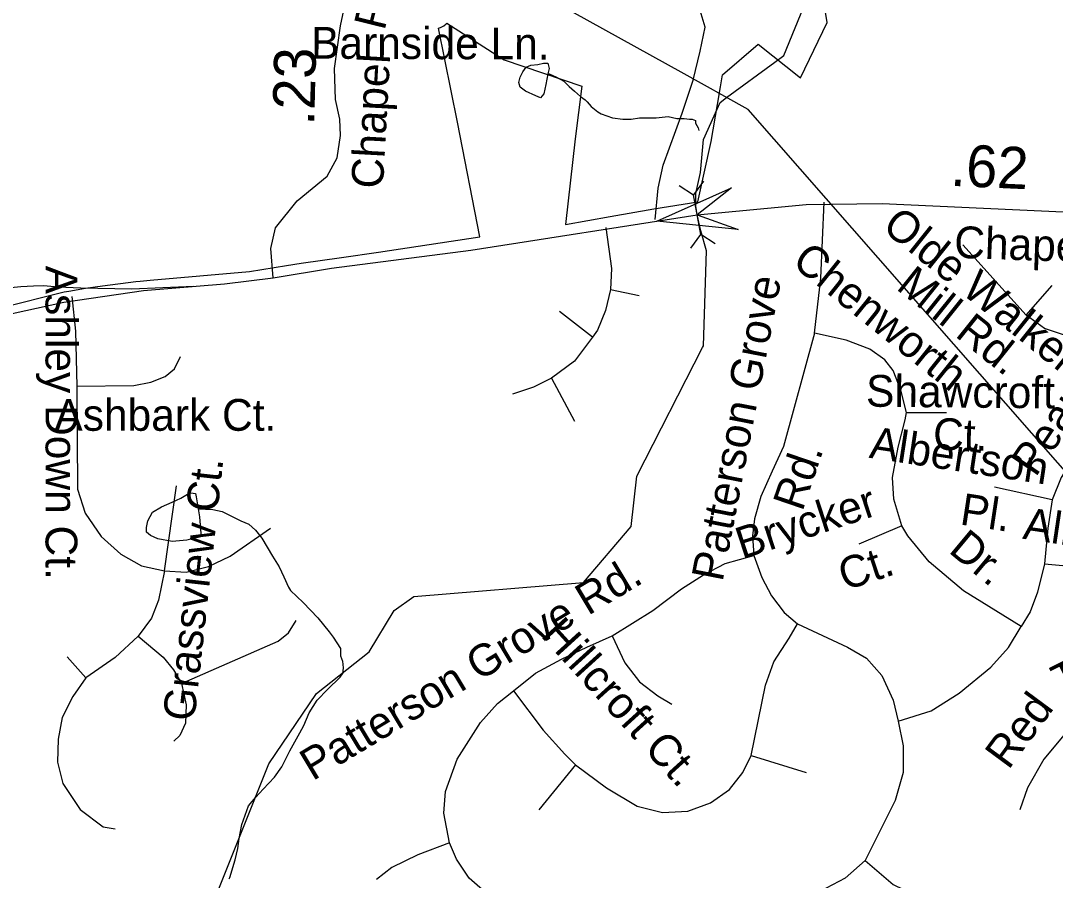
# Model space of a CAD drawing. Extents: x 2001466 to 2224147, y 644118 to 847247.
# Drawn here: x 2032268 to 2035361, y 721331 to 723900 of the extents above; entities that cross this region are included whole.
import ezdxf

# ---------------------------------------------------------------- set-up
doc = ezdxf.new("R2010")
doc.units = 0
for name, color, linetype in [('Exist Boundary Political City Limit New', 7, 'Continuous'), ('Exist Hydrographic Creek Single Shore', 7, 'Continuous'), ('Exist Hydrographic Misc Water Feature', 7, 'Continuous'), ('Exist Road Non-System Type 51', 7, 'Continuous'), ('Exist Road Non-System Type 51 Label', 7, 'Continuous'), ('Exist Road Secondary Mileage Hundredths English Label', 7, 'Continuous'), ('Exist Road Secondary Structure Pipe Attributed CELL', 7, 'Continuous'), ('Exist Road Secondary Structure Pipe CELL', 7, 'Continuous'), ('Exist Road Secondary Type 51 Attributed', 7, 'Continuous'), ('Exist Road Secondary Type 51 Label', 7, 'Continuous'), ('Exist Utilities Electrical Transmission Line', 7, 'Continuous'), ('Map Preparation Boundary City Limit Buffer Line', 7, 'Continuous'), ('Prop Road Primary Interstate Projected', 7, 'Continuous')]:
    doc.layers.add(name, color=color, linetype=linetype)

msp = doc.modelspace()

# ---------------------------------------------------------------- linework, layer by layer
at = {"layer": 'Exist Boundary Political City Limit New'}
msp.add_lwpolyline([(2032208.1, 723041.7), (2032398.5, 723089.4), (2032412.1, 723092.1), (2032462.2, 723100.6), (2032512.4, 723108), (2032612.5, 723120.2), (2032625.4, 723121.5), (2032654.9, 723124.6), (2032952, 723150.9), (2033062.4, 723168.9), (2033107, 723175), (2033227.5, 723192.8), (2033337.5, 723208.1), (2033641, 723253.7), (2033573.6, 723597.1), (2033517.4, 723877.7), (2033523, 723879.5), (2033533.5, 723884.9), (2033540.2, 723890.6), (2033542.5, 723892.9), (2033713.4, 723783.5), (2033945.4, 723704.4), (2033926.2, 723546.7), (2033897, 723291), (2034030.8, 723314.8), (2034161, 723337.7), (2034292.2, 723358.3), (2034332.6, 723538.9), (2034351.5, 723649.3), (2034360.2, 723702.2), (2034366.2, 723738.7), (2034473.2, 723829.9), (2034599.8, 723729.1), (2034678.8, 723895.3), (2034618.4, 724270.2)], dxfattribs=at)
at = {"layer": 'Exist Hydrographic Creek Single Shore'}
msp.add_line((2034378.6, 723670.4), (2034522.3, 723776.1), dxfattribs=at)
for points in [[(2034522.3, 723776.1), (2034550.1, 723796.6), (2034617.2, 723962.5), (2034617.2, 724090.7)], [(2034306.6, 722923.7), (2034309.2, 722928.7), (2034318.5, 723212.6), (2034301.7, 723272), (2034290.7, 723320.4), (2034287, 723346.1), (2034286.3, 723383.5), (2034300.9, 723446.5), (2034309.2, 723545.6), (2034359.2, 723656.1), (2034378.6, 723670.4)], [(2032827.1, 721220), (2033010, 721678.9), (2033152.1, 721889.2), (2033310.2, 722014), (2033385, 722137.2), (2033443.1, 722178.6), (2033951.2, 722220.8), (2034093.1, 722388.4), (2034110.1, 722539.1), (2034306.6, 722923.7)]]:
    msp.add_lwpolyline(points, dxfattribs=at)
at = {"layer": 'Exist Hydrographic Misc Water Feature'}
for points in [[(2033843.7, 723741.6), (2033837.8, 723709.6), (2033831.8, 723681.7), (2033821.8, 723669.7), (2033807.9, 723675.7), (2033777.7, 723689.6), (2033761.7, 723701.6), (2033757.8, 723715.6), (2033761.7, 723731.6), (2033769.7, 723747.6), (2033779.8, 723761.6), (2033793.7, 723767.6), (2033813.8, 723769.6), (2033831.6, 723773.6), (2033843.7, 723773.6), (2033847.8, 723757.6), (2033843.7, 723741.6)], [(2033843.7, 723741.6), (2033847.8, 723741.6), (2033869.8, 723731.6), (2033891.7, 723719.6), (2033901.8, 723709.7), (2033907.7, 723703.7), (2033923.7, 723689.7), (2033941.8, 723673.7), (2033955.7, 723663.7), (2033961.9, 723657.7), (2033973.7, 723643.7), (2033993.8, 723627.8), (2034003.7, 723621.7), (2034037.7, 723609.8), (2034067.9, 723605.8), (2034093.7, 723605.8), (2034117.7, 723609.8), (2034153.8, 723609.8), (2034167.7, 723609.8), (2034203.8, 723613.8), (2034229.9, 723607.9), (2034251.8, 723607.9), (2034267.8, 723605.9), (2034275.8, 723605.9), (2034285.8, 723601.9), (2034285.8, 723593.9), (2034293.8, 723579.9), (2034295.7, 723571.9)], [(2032798.6, 722441.2), (2032802.7, 722417.2), (2032806.6, 722367.3), (2032806.6, 722357.2), (2032764.6, 722347.2), (2032720.7, 722343.2), (2032678.6, 722351.2), (2032656.7, 722361.1), (2032644.6, 722371.1), (2032644.6, 722385.1), (2032648.7, 722405.1), (2032662.6, 722431.1), (2032688.7, 722447.1), (2032720.7, 722461.2), (2032746.7, 722473.2), (2032766.6, 722485.2), (2032776.7, 722489.2), (2032790.6, 722487.2), (2032792.6, 722477.2), (2032798.6, 722441.2)], [(2032798.6, 722441.2), (2032842.7, 722439.2), (2032870.6, 722433.2), (2032898.7, 722419.3), (2032926.5, 722405.3), (2032950.5, 722395.3), (2032970.6, 722377.3), (2032988.7, 722353.3), (2033020.7, 722299.4), (2033040.6, 722267.4), (2033054.7, 722237.4), (2033068.6, 722207.4), (2033074.8, 722197.4), (2033112.7, 722161.4), (2033156.8, 722115.5), (2033190.7, 722073.5), (2033202.7, 722057.5), (2033224.7, 722023.5), (2033224.7, 722001.5), (2033230.6, 721985.5), (2033232.7, 721965.5), (2033230.6, 721947.5)], [(2032891.1, 721335.4), (2032893.1, 721339.4), (2032909.1, 721391.4), (2032917.1, 721425.4), (2032921, 721455.5), (2032929, 721497.4), (2032949.1, 721553.4), (2032971, 721579.5), (2032993, 721603.5), (2033027, 721639.4), (2033049, 721669.4), (2033073, 721717.5), (2033102.9, 721771.5), (2033114.8, 721793.5), (2033130.8, 721831.5), (2033154.8, 721869.5), (2033184.9, 721901.5), (2033222.8, 721937.5), (2033230.6, 721947.5)]]:
    msp.add_lwpolyline(points, dxfattribs=at)
at = {"layer": 'Exist Road Non-System Type 51'}
for points in [[(2034278.6, 723722.3), (2034299.5, 723808.8), (2034314.4, 723880.5), (2034290.5, 723961), (2034260.7, 724011.8), (2034245.8, 724125.2), (2034278.6, 724304.2), (2034281.6, 724402.7), (2034254.8, 724483.3)], [(2034164.6, 723306.2), (2034174.2, 723400), (2034189.1, 723468.6), (2034245.8, 723623.8), (2034278.6, 723722.3)], [(2034641.2, 722966.4), (2034659.9, 723130.7), (2034669.8, 723357.4)], [(2034017.8, 723281.7), (2034034.1, 723159.8), (2034031.1, 723097.1)], [(2035273.9, 723020), (2035084.7, 723230.4)], [(2035273.9, 723020), (2035351.7, 723108.4)], [(2032420.7, 723075.9), (2032432.1, 722972.6), (2032435.9, 722808.2)], [(2034031.1, 723097.1), (2034016.2, 723034.4), (2033992.3, 722974.7), (2033977.4, 722953.8)], [(2034031.1, 723097.1), (2034117.6, 723079.2)], [(2033977.4, 722953.8), (2033879, 723031.4)], [(2035637.7, 722914.8), (2035557.8, 722938), (2035505.2, 722944.3), (2035444.3, 722948.5), (2035391.7, 722959), (2035328.6, 722980), (2035273.9, 723020)], [(2033977.4, 722953.8), (2033923.7, 722882.2), (2033855.1, 722831.5)], [(2034641.2, 722966.4), (2034548.7, 722627.6), (2034515, 722553.9), (2034481.4, 722478.2), (2034462.5, 722410.9), (2034456.2, 722360.3), (2034460.4, 722301.4)], [(2034916.7, 722728.6), (2034899.9, 722795.9), (2034876.7, 722854.8), (2034851.5, 722886.4), (2034807.3, 722918), (2034735.8, 722945.3), (2034641.2, 722966.4)], [(2032435.9, 722808.2), (2032606, 722810.1), (2032657.6, 722819.7), (2032699.7, 722836.9), (2032728.3, 722859.8), (2032745.5, 722896.2)], [(2033855.1, 722831.5), (2033801.4, 722804.6), (2033738.8, 722783.7)], [(2033855.1, 722831.5), (2033923.7, 722703.2)], [(2032435.9, 722808.2), (2032437.9, 722500.3), (2032460.8, 722427.7), (2032508.6, 722358.8), (2032567.8, 722305.3), (2032629, 722270.9), (2032697.7, 722255.6)], [(2034902, 722389.8), (2034878.8, 722469.8), (2034874.6, 722535), (2034891.4, 722625.5), (2034912.5, 722707.5), (2034916.7, 722728.6)], [(2034916.7, 722728.6), (2035036.5, 722728.6)], [(2035524.2, 722714.9), (2035446.4, 722630.7), (2035404.3, 722576), (2035379.1, 722535), (2035351.7, 722467.7)], [(2032697.7, 722255.6), (2032734.1, 722509.9)], [(2035351.7, 722467.7), (2035179.3, 722505.5)], [(2035351.7, 722467.7), (2035339.1, 722383.5), (2035328.6, 722276.2)], [(2032697.7, 722255.6), (2032762.7, 722251.7), (2032829.6, 722269), (2032894.6, 722299.5), (2033015, 722383.7)], [(2034902, 722389.8), (2034773.7, 722335.1)], [(2035259.2, 722088.9), (2035086.8, 722196.2), (2034983.8, 722282.5), (2034920.9, 722360.3), (2034902, 722389.8)], [(2034036, 722061.1), (2034158, 722136.9), (2034244.2, 722202.1), (2034309.4, 722244.2), (2034374.6, 722277.9), (2034460.4, 722301.4)], [(2034460.4, 722301.4), (2034483.5, 722236.2), (2034512.9, 722181.5), (2034550.8, 722131), (2034590.7, 722097.3)], [(2035328.6, 722276.2), (2035307.6, 722192), (2035286.6, 722133.1), (2035259.2, 722088.9)], [(2035328.6, 722276.2), (2035494.7, 722261.5)], [(2032697.7, 722255.6), (2032680.5, 722168), (2032659.5, 722114.4), (2032619.4, 722060.9)], [(2032749.3, 721919.4), (2033037.9, 722045.6), (2033068.5, 722070.5), (2033091.4, 722106.8)], [(2034452.4, 721703.4), (2034494.4, 721913.8), (2034519.7, 721983.3), (2034565.9, 722054.8), (2034590.7, 722097.3)], [(2034590.7, 722097.3), (2034740, 722027.9), (2034796.8, 721994.2), (2034843.1, 721942.9), (2034876.7, 721869.2), (2034891.4, 721806.1)], [(2034891.4, 721806.1), (2034990.3, 721837.7), (2035074.4, 721890.3), (2035169, 721968.1), (2035221.6, 722027), (2035259.2, 722088.9)], [(2032619.4, 722060.9), (2032550.6, 721997), (2032462.7, 721935.8)], [(2032619.4, 722060.9), (2032693.9, 721997.8), (2032724.5, 721959.6), (2032749.3, 721919.4)], [(2033741.6, 721897), (2033806.8, 721949.6), (2033884.6, 721991.7), (2033960.3, 722027.5), (2034036, 722061.1)], [(2034036, 722061.1), (2034073.9, 721981.2), (2034118, 721924.4), (2034172.7, 721882.3), (2034214.8, 721857)], [(2032462.7, 721935.8), (2032407.3, 721999)], [(2032462.7, 721935.8), (2032424.5, 721880.4), (2032392, 721817.3), (2032380.5, 721752.3), (2032378.6, 721683.4), (2032393.9, 721620.3), (2032445.5, 721541.9), (2032514.3, 721490.3), (2032550.6, 721484.6)], [(2035711.5, 721943.3), (2035619, 721924.4), (2035537, 721894.9), (2035480.2, 721857), (2035402.4, 721783.4), (2035326.7, 721692.9), (2035278.4, 721606.6), (2035255.2, 721541.4)], [(2032749.3, 721919.4), (2032762.7, 721855.5), (2032760.8, 721800.1), (2032743.6, 721763.8), (2032726.4, 721746.5)], [(2033550.3, 721442.5), (2033533.5, 721530.9), (2033537.7, 721596.1), (2033573.4, 721692.9), (2033642.8, 721802.3), (2033693.3, 721859.1), (2033741.6, 721897)], [(2033741.6, 721897), (2033830, 721779.2), (2033895.1, 721707.6), (2033926.7, 721676.1)], [(2034891.4, 721806.1), (2034906.2, 721732.5), (2034906.2, 721652.5), (2034883, 721568.7), (2034792.6, 721389.9)], [(2033926.7, 721676.1), (2034019.2, 721606.6), (2034111.7, 721551.9), (2034187.4, 721533), (2034263.1, 721537.2), (2034330.4, 721562.4), (2034387.2, 721602.4), (2034427.1, 721652.9), (2034452.4, 721703.4)], [(2034452.4, 721703.4), (2034616.4, 721652.9)], [(2033926.7, 721676.1), (2033817.3, 721541.4)], [(2034792.6, 721389.9), (2034876.7, 721318.3), (2034994.5, 721261.5), (2035131.2, 721244.7), (2035272, 721253.1), (2035366.7, 721288.9), (2035516, 721379.4), (2035711.5, 721514)], [(2033550.3, 721442.5), (2033455.7, 721406.7), (2033377.9, 721368.8), (2033331.6, 721333.1)], [(2034792.6, 721389.9), (2034733.3, 721337.3), (2034657.6, 721297.3), (2034462.1, 721230), (2034335.9, 721211), (2034184.5, 721211), (2034024.7, 721227.9), (2033965.8, 721227.9), (2033835.4, 721230), (2033740.8, 721246.8), (2033672.2, 721282.6), (2033609.2, 721337.3), (2033571.3, 721394.1), (2033550.3, 721442.5)]]:
    msp.add_lwpolyline(points, dxfattribs=at)
at = {"layer": 'Exist Road Secondary Structure Pipe Attributed CELL'}
msp.add_lwpolyline([(2034412.9, 723276.1), (2034170.3, 723301), (2034392.8, 723400.8), (2034290.7, 723320.4)], close=True, dxfattribs=at)
at = {"layer": 'Exist Road Secondary Structure Pipe CELL'}
for p, q in [((2034309.6, 723420.9), (2034279.7, 723379.9)), ((2034237.1, 723407.5), (2034279.7, 723379.9)), ((2034301.6, 723260.9), (2034279.7, 723379.9)), ((2034271.7, 723219.9), (2034301.6, 723260.9)), ((2034344.2, 723233.3), (2034301.6, 723260.9))]:
    msp.add_line(p, q, dxfattribs=at)
at = {"layer": 'Exist Road Secondary Type 51 Attributed'}
for points in [[(2033023.1, 723131.5), (2033016.4, 723219.3), (2033029.9, 723280.8), (2033094.5, 723361.4), (2033183.9, 723435.6), (2033214.2, 723489.9), (2033223.8, 723557), (2033222.6, 723605.7), (2033209.8, 723664.7), (2033206.6, 723757.3), (2033224.2, 723885.1), (2033270.4, 724100.6), (2033314.7, 724270.6)], [(2033023.1, 723131.5), (2033197.8, 723160.2), (2033614.3, 723214.5), (2034290.7, 723320.4), (2034616.8, 723351.2), (2034843.6, 723353.4), (2035796.9, 723310.3), (2038231.5, 723235.3), (2038518.1, 723200.4), (2038790.1, 723144.9), (2039159.3, 723053.3), (2039654.7, 722936.7), (2039964.2, 722853.7)], [(2030852.1, 722465.7), (2031047.2, 722578.3), (2031347.1, 722731.5), (2031566.8, 722829.6), (2031655, 722861.3), (2031743.3, 722886.1), (2032046.3, 722982.2), (2032397.3, 723058.8), (2032635, 723094), (2032877.2, 723113.9), (2033023.1, 723131.5)]]:
    msp.add_lwpolyline(points, dxfattribs=at)
at = {"layer": 'Exist Utilities Electrical Transmission Line'}
msp.add_lwpolyline([(2045990.1, 712724.9), (2041035.7, 716782.7), (2040858.1, 717782.4), (2039146.2, 719367.5), (2037179.2, 720946.2), (2035524, 722401.5), (2034443.1, 723634.4), (2034242.9, 723746.1), (2033238.9, 724302.5), (2032386.2, 724764.3), (2031727.4, 725166.6), (2030498.7, 725385.2), (2029908.6, 725487.6), (2029162.8, 726197.3), (2028435.2, 727727), (2028208.4, 727965.6)], dxfattribs=at)
at = {"layer": 'Map Preparation Boundary City Limit Buffer Line'}
msp.add_lwpolyline([(2032208.1, 723041.7), (2032398.5, 723089.4), (2032412.1, 723092.1), (2032462.2, 723100.6), (2032512.4, 723108), (2032612.5, 723120.2), (2032625.4, 723121.5), (2032654.9, 723124.6), (2032952, 723150.9), (2033062.4, 723168.9), (2033107, 723175), (2033227.5, 723192.8), (2033337.5, 723208.1), (2033641, 723253.7), (2033573.6, 723597.1), (2033517.4, 723877.7), (2033523, 723879.5), (2033533.5, 723884.9), (2033540.2, 723890.6), (2033542.5, 723892.9), (2033713.4, 723783.5), (2033945.4, 723704.4), (2033926.2, 723546.7), (2033897, 723291), (2034030.8, 723314.8), (2034161, 723337.7), (2034292.2, 723358.3), (2034332.6, 723538.9), (2034351.5, 723649.3), (2034360.2, 723702.2), (2034366.2, 723738.7), (2034473.2, 723829.9), (2034599.8, 723729.1), (2034678.8, 723895.3), (2034618.4, 724270.2)], dxfattribs=at)
at = {"layer": 'Prop Road Primary Interstate Projected'}
msp.add_lwpolyline([(2031646.7, 722875.9), (2031794.5, 722970.6), (2031862.2, 723003.9), (2031934.9, 723032.2), (2032043.3, 723056.8), (2032166.4, 723090), (2032218.1, 723101.2), (2032268.1, 723105.7), (2032306.3, 723107.6), (2032336.4, 723108.2), (2032379.7, 723105.1), (2032448, 723102), (2032600.8, 723098.5), (2032786, 723107)], dxfattribs=at)

# ---------------------------------------------------------------- texts
at = {"layer": 'Exist Road Non-System Type 51 Label'}
for s, rotation, p in [('Olde Walker', 321.3286, (2034839.8, 723277)), ('Chenworth', 321.3289, (2034569.9, 723171.8)), ('Ashley Down Ct.', 270, (2032342.5, 723167.9)), ('Mill Rd.', 321.3286, (2034882.4, 723099.6)), ('Patterson Grove', 79.0128, (2034366.3, 722220.7)), ('Pearson', 55.9794, (2035302.3, 722533.3)), ('Shawcroft', 359.4544, (2034795.1, 722746.6)), ('Ct.', 358.8002, (2034995.3, 722617.6)), ('Albertson', 351.3806, (2034802.3, 722594)), ('Rd.', 71.1532, (2034605, 722430.7)), ('Grassview Ct.', 83.6679, (2032787.1, 721803.7)), ('Brycker', 18.1435, (2034424.9, 722289.6)), ('Pl.', 351.3806, (2035073.4, 722394.6)), ('Albritton', 351.5699, (2035261.5, 722352)), ('Dr.', 320.1827, (2035039, 722313.2)), ('Ct.', 18.1435, (2034732, 722195.8)), ('Patterson Grove Rd.', 30.9742, (2033140.9, 721626.4)), ('Hillcroft Ct.', 312.2619, (2033820.2, 722061.9)), ('Twig', 26.5744, (2035382.1, 721878.7)), ('Red', 53.5421, (2035221.2, 721658.4))]:
    msp.add_text(s, height=95, rotation=rotation, dxfattribs=at).set_placement(p)
msp.add_text('Ashbark Ct.', height=95, dxfattribs=at).set_placement((2032368.8, 722674.4))
at = {"layer": 'Exist Road Secondary Mileage Hundredths English Label'}
for s, rotation, p in [('.23', 88.5704, (2033145.6, 723586.3)), ('.62', 357.4109, (2035046.2, 723406.8))]:
    msp.add_text(s, height=125, rotation=rotation, dxfattribs=at).set_placement(p)
at = {"layer": 'Exist Road Secondary Type 51 Label'}
for s, rotation, p in [('Ridge', 76.1572, (2033355.5, 723868.3)), ('Barnside Ln.', 359.7725, (2033136.1, 723786.9)), ('Chapel', 86.8689, (2033350.9, 723396.6)), ('Chapel', 358.0155, (2035057.9, 723191.6))]:
    msp.add_text(s, height=95, rotation=rotation, dxfattribs=at).set_placement(p)

doc.saveas('drawing.dxf')
